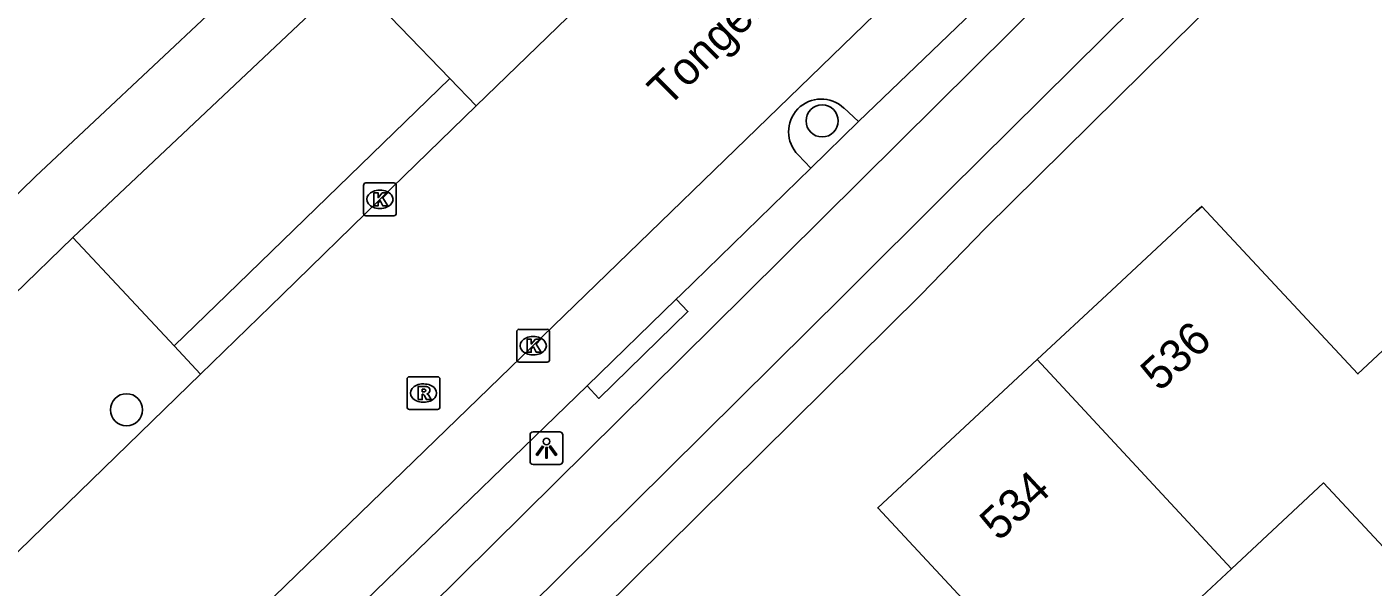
# Model space of a CAD drawing. Extents: x 162880 to 165536, y 384011 to 385179.
# Drawn here: x 163964.35 to 164005.38, y 384241.09 to 384258.17 of the extents above; entities that cross this region are included whole.
import ezdxf

# ---------------------------------------------------------------- set-up
doc = ezdxf.new("R2010")
doc.units = 0
for name, color, linetype in [('IMGEO_Boom', 7, 'Continuous'), ('IMGEO_Fietspad_open', 7, 'Continuous'), ('IMGEO_Kolk', 7, 'Continuous'), ('IMGEO_Lichtpunt', 7, 'Continuous'), ('IMGEO_Openbare_ruimte_label', 7, 'Continuous'), ('IMGEO_Pand', 7, 'Continuous'), ('IMGEO_Pand_nummerreeks', 7, 'Continuous'), ('IMGEO_Parkeervlak_open', 7, 'Continuous'), ('IMGEO_Rijbaan_lokaal_gesloten', 7, 'Continuous'), ('IMGEO_Rioolput', 7, 'Continuous'), ('IMGEO_Verkeerseiland_open', 7, 'Continuous'), ('IMGEO_Voetpad_open', 7, 'Continuous')]:
    doc.layers.add(name, color=color, linetype=linetype)

msp = doc.modelspace()

# ---------------------------------------------------------------- linework, layer by layer
at = {"layer": 'IMGEO_Boom'}
for centre in [(163988.587, 384255.303), (163967.38, 384246.494)]:
    msp.add_circle(centre, 0.489, dxfattribs=at)
at = {"layer": 'IMGEO_Fietspad_open'}
for points in [[(164056.261, 384318.565), (164052.162, 384314.789), (164006.668, 384270.584), (164000.239, 384263.885), (164000, 384263.648), (163990.948, 384254.661), (163986.238, 384250), (163945.765, 384209.948), (163927.179, 384191.226)], [(163960.692, 384221.686), (163966.751, 384227.692), (163989.256, 384250), (163992.452, 384253.182), (164000, 384260.664), (164001.789, 384262.437), (164008.279, 384269.229), (164053.426, 384313.105), (164057.135, 384316.464)], [(163965.748, 384251.752), (163974.212, 384259.744)], [(163915.503, 384202.185), (163915.906, 384202.536), (163928.566, 384214.851), (163942.205, 384228.034), (163944.957, 384230.931), (163951.369, 384238.631), (163960.922, 384250), (163961.028, 384250.126), (163964.607, 384253.61), (163970.001, 384258.672)], [(163952.698, 384236.935), (163962.207, 384248.21), (163963.237, 384249.314), (163963.944, 384250), (163965.748, 384251.752)]]:
    msp.add_lwpolyline(points, dxfattribs=at)
at = {"layer": 'IMGEO_Kolk'}
for p, q in [((163974.605, 384252.486), (163974.605, 384253.338)), ((163974.68, 384253.412), (163975.532, 384253.412)), ((163975.606, 384253.338), (163975.606, 384252.486)), ((163975.093, 384253.192), (163975.118, 384253.192)), ((163975.532, 384252.412), (163974.68, 384252.412)), ((163975.116, 384252.632), (163975.091, 384252.632)), ((163979.278, 384248.021), (163979.278, 384248.873)), ((163979.353, 384248.947), (163980.205, 384248.947)), ((163979.766, 384248.727), (163979.791, 384248.727)), ((163980.279, 384248.873), (163980.279, 384248.021)), ((163980.205, 384247.947), (163979.353, 384247.947)), ((163979.789, 384248.167), (163979.764, 384248.167))]:
    msp.add_line(p, q, dxfattribs=at)
for points in [[(163974.605, 384252.486), (163974.605, 384253.338)], [(163974.68, 384253.412), (163975.532, 384253.412)], [(163975.606, 384253.338), (163975.606, 384252.486)], [(163974.926, 384253.112), (163975.049, 384253.112), (163975.049, 384252.961), (163975.179, 384253.112), (163975.343, 384253.112), (163975.197, 384252.961), (163975.35, 384252.712), (163975.198, 384252.712), (163975.113, 384252.876), (163975.049, 384252.809), (163975.049, 384252.712), (163974.926, 384252.712), (163974.926, 384253.112)], [(163975.532, 384252.412), (163974.68, 384252.412)], [(163979.278, 384248.021), (163979.278, 384248.873)], [(163979.353, 384248.947), (163980.205, 384248.947)], [(163980.279, 384248.873), (163980.279, 384248.021)], [(163979.599, 384248.647), (163979.722, 384248.647), (163979.722, 384248.496), (163979.852, 384248.647), (163980.016, 384248.647), (163979.87, 384248.496), (163980.023, 384248.247), (163979.871, 384248.247), (163979.786, 384248.411), (163979.722, 384248.344), (163979.722, 384248.247), (163979.599, 384248.247), (163979.599, 384248.647)], [(163980.205, 384247.947), (163979.353, 384247.947)]]:
    msp.add_lwpolyline(points, dxfattribs=at)
for centre, start, end in [((163974.682, 384253.336), 91.552, 178.448), ((163974.682, 384253.336), 91.552, 178.448), ((163975.53, 384253.336), 1.552, 88.448), ((163975.53, 384253.336), 1.552, 88.448), ((163974.682, 384252.488), 181.552, 268.448), ((163974.682, 384252.488), 181.552, 268.448), ((163975.53, 384252.488), 271.552, 358.448), ((163975.53, 384252.488), 271.552, 358.448), ((163979.355, 384248.871), 91.552, 178.448), ((163979.355, 384248.871), 91.552, 178.448), ((163980.203, 384248.871), 1.552, 88.448), ((163980.203, 384248.871), 1.552, 88.448), ((163979.355, 384248.023), 181.552, 268.448), ((163979.355, 384248.023), 181.552, 268.448), ((163980.203, 384248.023), 271.552, 358.448), ((163980.203, 384248.023), 271.552, 358.448)]:
    msp.add_arc(centre, 0.0765, start, end, dxfattribs=at)
for centre, major_axis, ratio, start_param, end_param in [((163975.092, 384252.912), (-0.387, 0.002), 0.722429, 4.712389, 7.853982), ((163975.117, 384252.912), (-0.39, 0.002), 0.717154, 1.570796, 4.712389), ((163979.765, 384248.447), (-0.387, 0.002), 0.722429, 4.712389, 7.853982), ((163979.79, 384248.447), (-0.39, 0.002), 0.717154, 1.570796, 4.712389)]:
    msp.add_ellipse(centre, major_axis=major_axis, ratio=ratio, start_param=start_param, end_param=end_param, dxfattribs=at)
at = {"layer": 'IMGEO_Lichtpunt'}
for p, q in [((163980.587, 384245.823), (163979.779, 384245.823)), ((163980.587, 384245.823), (163979.779, 384245.823)), ((163979.685, 384245.728), (163979.685, 384244.921)), ((163979.685, 384245.728), (163979.685, 384244.921)), ((163980.681, 384244.921), (163980.681, 384245.728)), ((163980.681, 384244.921), (163980.681, 384245.728)), ((163979.779, 384244.827), (163980.587, 384244.827)), ((163979.779, 384244.827), (163980.587, 384244.827))]:
    msp.add_line(p, q, dxfattribs=at)
for points in [[(163980.059, 384245.392), (163980.098, 384245.364), (163979.91, 384245.102), (163979.872, 384245.129), (163980.059, 384245.392)], [(163980.161, 384245.344), (163980.208, 384245.344), (163980.208, 384245.022), (163980.161, 384245.022), (163980.161, 384245.344)], [(163980.271, 384245.364), (163980.309, 384245.391), (163980.496, 384245.129), (163980.457, 384245.101), (163980.271, 384245.364)]]:
    msp.add_lwpolyline(points, dxfattribs=at)
msp.add_circle((163980.184, 384245.526), 0.0994, dxfattribs=at)
for centre, start, end in [((163979.779, 384245.728), 90, 180), ((163979.779, 384245.728), 90, 180), ((163980.587, 384245.728), 0, 90), ((163980.587, 384245.728), 0, 90), ((163979.779, 384244.921), 180, 270), ((163979.779, 384244.921), 180, 270), ((163980.587, 384244.921), 270, 0), ((163980.587, 384244.921), 270, 360)]:
    msp.add_arc(centre, 0.0946, start, end, dxfattribs=at)
at = {"layer": 'IMGEO_Pand'}
for points in [[(163995.146, 384248.028), (163997.264, 384250), (164000, 384252.547), (164000.159, 384252.695), (164002.672, 384250), (164004.921, 384247.588), (164007.2, 384249.713), (164010.609, 384246.055), (164012.179, 384244.371), (164009.694, 384242.055), (164008.413, 384243.428), (164006.403, 384241.554), (164003.876, 384244.264), (164001.068, 384241.645)], [(164001.068, 384241.645), (164000, 384240.649), (163998.426, 384239.181), (164000, 384237.492), (164000.946, 384236.477), (164000, 384235.595), (163998.936, 384234.603), (164000, 384233.459), (164000.217, 384233.226), (164000, 384233.024), (163997.721, 384230.902), (163996.147, 384232.592), (163992.74, 384236.252), (163995.038, 384238.391), (163990.281, 384243.499), (163995.146, 384248.028)], [(164001.068, 384241.645), (164000, 384242.796), (163995.146, 384248.028)]]:
    msp.add_lwpolyline(points, dxfattribs=at)
at = {"layer": 'IMGEO_Parkeervlak_open'}
for points in [[(163989.694, 384255.291), (163993.68, 384259.114)], [(163989.249, 384255.698), (163989.694, 384255.291)], [(163988.24, 384253.859), (163987.857, 384254.267)], [(163984.136, 384249.864), (163984.276, 384250), (163988.24, 384253.859)], [(163969.173, 384235.345), (163981.426, 384247.222)]]:
    msp.add_lwpolyline(points, dxfattribs=at)
msp.add_arc((163988.562, 384254.974), 0.998, 46.4856, 225.0974, dxfattribs=at)
at = {"layer": 'IMGEO_Rijbaan_lokaal_gesloten'}
for points in [[(163965.356, 384234.478), (163981.371, 384250), (164000, 384268.063), (164012.541, 384280.223), (164012.688, 384280.365), (164038.119, 384305.035), (164038.259, 384305.21), (164040.448, 384307.294), (164052.622, 384319.055), (164053.349, 384319.713)], [(163996.638, 384273.794), (163990, 384267.38), (163982.381, 384259.977), (163978.041, 384255.759)], [(163978.041, 384255.759), (163975.107, 384252.911), (163972.125, 384250), (163969.641, 384247.575)], [(163969.641, 384247.575), (163962.618, 384240.761), (163955.276, 384233.578)]]:
    msp.add_lwpolyline(points, dxfattribs=at)
at = {"layer": 'IMGEO_Rioolput'}
for p, q in [((163976.009, 384247.503), (163976.861, 384247.503)), ((163975.934, 384246.577), (163975.934, 384247.429)), ((163976.422, 384247.283), (163976.447, 384247.283)), ((163976.935, 384247.429), (163976.935, 384246.577)), ((163976.445, 384246.723), (163976.42, 384246.723)), ((163976.861, 384246.503), (163976.009, 384246.503))]:
    msp.add_line(p, q, dxfattribs=at)
for points in [[(163976.009, 384247.503), (163976.861, 384247.503)], [(163975.934, 384246.577), (163975.934, 384247.429)], [(163976.523, 384247.201), (163976.271, 384247.203), (163976.271, 384246.803)], [(163976.449, 384247.122), (163976.395, 384247.122), (163976.395, 384247.041)], [(163976.935, 384247.429), (163976.935, 384246.577)], [(163976.271, 384246.803), (163976.395, 384246.803), (163976.395, 384246.965), (163976.406, 384246.965)], [(163976.395, 384247.041), (163976.447, 384247.041)], [(163976.453, 384246.936), (163976.524, 384246.803), (163976.664, 384246.803), (163976.599, 384246.929)], [(163976.861, 384246.503), (163976.009, 384246.503)]]:
    msp.add_lwpolyline(points, dxfattribs=at)
for centre, radius, start, end in [((163976.011, 384247.427), 0.0765, 91.552, 178.448), ((163976.011, 384247.427), 0.0765, 91.552, 178.448), ((163976.859, 384247.427), 0.0765, 1.552, 88.448), ((163976.859, 384247.427), 0.0765, 1.552, 88.448), ((163976.455, 384247.026), 0.0964, 77.0061, 93.1865), ((163976.469, 384247.083), 0.0378, 276.6634, 79.6772), ((163976.522, 384247.091), 0.109, 350.3612, 89.416), ((163976.52, 384247.091), 0.112, 277.5842, 350.9817), ((163976.405, 384246.912), 0.0533, 26.0293, 88.6989), ((163976.431, 384247.23), 0.19, 274.7715, 282.9687), ((163976.504, 384246.876), 0.108, 29.5134, 73.7905), ((163976.011, 384246.579), 0.0765, 181.552, 268.448), ((163976.011, 384246.579), 0.0765, 181.552, 268.448), ((163976.859, 384246.579), 0.0765, 271.552, 358.448), ((163976.859, 384246.579), 0.0765, 271.552, 358.448)]:
    msp.add_arc(centre, radius, start, end, dxfattribs=at)
for centre, major_axis, ratio, start_param, end_param in [((163976.421, 384247.003), (-0.387, 0.002), 0.722429, 4.712389, 7.853982), ((163976.446, 384247.003), (-0.39, 0.002), 0.717154, 1.570796, 4.712389)]:
    msp.add_ellipse(centre, major_axis=major_axis, ratio=ratio, start_param=start_param, end_param=end_param, dxfattribs=at)
at = {"layer": 'IMGEO_Verkeerseiland_open'}
msp.add_lwpolyline([(163989.694, 384255.291), (163988.24, 384253.859)], dxfattribs=at)
at = {"layer": 'IMGEO_Voetpad_open'}
for points in [[(163967.269, 384225.92), (163991.6, 384250), (163993.563, 384252.019), (164000, 384258.382), (164000.421, 384258.798), (164000.53, 384258.712), (164003.136, 384261.267), (164004.769, 384262.989), (164006.301, 384264.46), (164009.873, 384268.115), (164013.705, 384271.839), (164016.589, 384274.641), (164054.659, 384311.633), (164056.143, 384312.967), (164056.873, 384313.629), (164059.742, 384310.757), (164061.479, 384312.495)], [(163977.238, 384256.594), (163974.212, 384259.744)], [(163968.831, 384248.444), (163970.436, 384250), (163977.238, 384256.594)], [(163978.041, 384255.759), (163977.238, 384256.594)], [(163968.831, 384248.444), (163967.381, 384250), (163965.748, 384251.752)], [(163984.136, 384249.864), (163984.494, 384249.492), (163981.783, 384246.842), (163981.426, 384247.222)], [(163981.426, 384247.222), (163984.136, 384249.864)], [(163969.641, 384247.575), (163968.831, 384248.444)]]:
    msp.add_lwpolyline(points, dxfattribs=at)

# ---------------------------------------------------------------- texts
at = {"layer": 'IMGEO_Openbare_ruimte_label'}
msp.add_text('Tongelresestraat', height=1, rotation=44.8379, dxfattribs=at).set_placement((163983.885, 384255.694))
at = {"layer": 'IMGEO_Pand_nummerreeks'}
for s, rotation, p in [('536', 42.5634, (163998.874, 384247.024)), ('534', 42.9523, (163993.977, 384242.458))]:
    msp.add_text(s, height=1, rotation=rotation, dxfattribs=at).set_placement(p)

doc.saveas('drawing.dxf')
